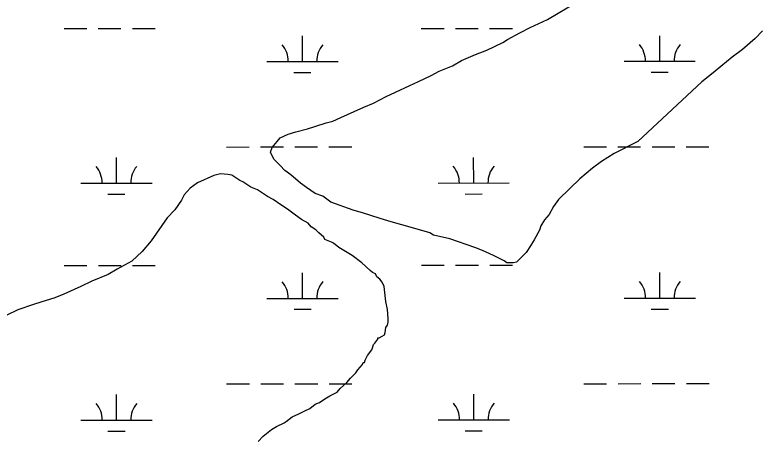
# Model space of a CAD drawing. Extents: x 3279314 to 3317160, y 734079 to 759431.
# Drawn here: x 3298590 to 3299638, y 744634 to 745229 of the extents above; entities that cross this region are included whole.
import ezdxf

# ---------------------------------------------------------------- set-up
doc = ezdxf.new("R2010")
doc.units = 0
doc.layers.add('V-SITE-VEGE', color=7, linetype='Continuous')
doc.layers.add('V-WETL-SWMP', color=7, linetype='Continuous')

msp = doc.modelspace()

# ---------------------------------------------------------------- linework, layer by layer
at = {"layer": 'V-SITE-VEGE'}
for p, q in [((3298869.4, 745003.4), (3298846.5, 744992.9)), ((3298878.7, 745005.5), (3298869.4, 745003.4)), ((3298889.2, 745004.5), (3298878.7, 745005.5)), ((3298894.4, 745003.5), (3298889.2, 745004.5)), ((3298905.9, 744996.3), (3298894.4, 745003.5)), ((3298846.5, 744992.9), (3298836.1, 744985.5)), ((3298910, 744994.2), (3298905.9, 744996.3)), ((3298921.5, 744987), (3298910, 744994.2)), ((3298836.1, 744985.5), (3298827.8, 744976.1)), ((3298930.9, 744982.9), (3298921.5, 744987)), ((3298944.5, 744973.5), (3298930.9, 744982.9)), ((3298827.8, 744976.1), (3298823.7, 744968.8)), ((3298952.9, 744969.4), (3298944.5, 744973.5)), ((3298823.7, 744968.8), (3298814.4, 744955.2)), ((3298963.3, 744962.2), (3298952.9, 744969.4)), ((3298972.8, 744956), (3298963.3, 744962.2)), ((3298814.4, 744955.2), (3298804, 744943.7)), ((3298984.2, 744947.7), (3298972.8, 744956)), ((3298804, 744943.7), (3298781.2, 744911.3)), ((3298992.6, 744941.5), (3298984.2, 744947.7)), ((3299002, 744936.3), (3298992.6, 744941.5)), ((3299006.2, 744931.1), (3299002, 744936.3)), ((3299012.5, 744927), (3299006.2, 744931.1)), ((3299016.7, 744922.8), (3299012.5, 744927)), ((3299024, 744916.6), (3299016.7, 744922.8)), ((3298781.2, 744911.3), (3298768.8, 744896.6)), ((3299025.1, 744913.5), (3299024, 744916.6)), ((3299034.5, 744909.4), (3299025.1, 744913.5)), ((3299037.6, 744908.3), (3299034.5, 744909.4)), ((3299044.9, 744902.1), (3299037.6, 744908.3)), ((3299063.7, 744890.7), (3299044.9, 744902.1)), ((3298768.8, 744896.6), (3298754.3, 744883)), ((3299077.3, 744880.4), (3299063.7, 744890.7)), ((3298754.3, 744883), (3298733.5, 744871.5)), ((3299088.8, 744870), (3299077.3, 744880.4)), ((3298733.5, 744871.5), (3298721, 744864.1)), ((3299092, 744866.9), (3299088.8, 744870)), ((3299096.2, 744864.9), (3299092, 744866.9)), ((3298721, 744864.1), (3298698.1, 744854.6)), ((3299098.3, 744860.7), (3299096.2, 744864.9)), ((3299102.4, 744857.6), (3299098.3, 744860.7)), ((3299105.6, 744853.4), (3299102.4, 744857.6)), ((3298682.5, 744847.2), (3298658.6, 744836.7)), ((3298698.1, 744854.6), (3298682.5, 744847.2)), ((3299108.7, 744847.2), (3299105.6, 744853.4)), ((3299110.9, 744826.4), (3299108.7, 744847.2)), ((3298658.6, 744836.7), (3298646.1, 744831.4)), ((3298626.4, 744825.1), (3298616, 744821.9)), ((3298646.1, 744831.4), (3298626.4, 744825.1)), ((3299113.1, 744814.9), (3299110.9, 744826.4)), ((3298594.1, 744814.5), (3298578.5, 744807.1)), ((3298616, 744821.9), (3298594.1, 744814.5)), ((3299114.2, 744802.4), (3299113.1, 744814.9)), ((3299113.2, 744793), (3299114.2, 744797.2)), ((3299114.2, 744797.2), (3299114.2, 744802.4)), ((3299110.1, 744782.6), (3299111.1, 744789.9)), ((3299111.1, 744789.9), (3299113.2, 744793)), ((3299095.6, 744767.9), (3299099.7, 744773.2)), ((3299099.7, 744773.2), (3299099.7, 744775.3)), ((3299099.7, 744775.3), (3299101.8, 744775.3)), ((3299101.8, 744775.3), (3299106, 744777.4)), ((3299106, 744777.4), (3299109.1, 744779.5)), ((3299109.1, 744779.5), (3299110.1, 744782.6)), ((3299091.5, 744758.5), (3299092.5, 744762.7)), ((3299092.5, 744762.7), (3299093.5, 744765.8)), ((3299093.5, 744765.8), (3299095.6, 744767.9)), ((3299085.2, 744750.2), (3299091.5, 744758.5)), ((3299081.1, 744740.8), (3299082.1, 744743.9)), ((3299082.1, 744743.9), (3299085.2, 744750.2)), ((3299071.8, 744730.3), (3299078, 744737.6)), ((3299078, 744737.6), (3299079, 744740.8)), ((3299079, 744740.8), (3299081.1, 744740.8)), ((3299061.4, 744718.8), (3299068.7, 744726.1)), ((3299068.7, 744726.1), (3299071.8, 744730.3)), ((3299046.9, 744704.1), (3299056.2, 744712.5)), ((3299056.2, 744712.5), (3299061.4, 744718.8)), ((3299042.8, 744698.9), (3299046.9, 744704.1)), ((3299017.8, 744684.2), (3299025.1, 744689.4)), ((3299025.1, 744689.4), (3299032.4, 744693.6)), ((3299032.4, 744693.6), (3299042.8, 744698.9)), ((3299004.3, 744675.8), (3299011.6, 744682.1)), ((3299011.6, 744682.1), (3299017.8, 744684.2)), ((3298979.4, 744664.2), (3298988.7, 744668.4)), ((3298988.7, 744668.4), (3298997, 744672.6)), ((3298997, 744672.6), (3299004.3, 744675.8)), ((3298967.9, 744655.8), (3298971.1, 744657.9)), ((3298971.1, 744657.9), (3298979.4, 744664.2)), ((3298950.3, 744646.4), (3298957.5, 744650.6)), ((3298957.5, 744650.6), (3298967.9, 744655.8)), ((3298931.6, 744629.6), (3298938.8, 744636.9)), ((3298938.8, 744636.9), (3298950.3, 744646.4))]:
    msp.add_line(p, q, dxfattribs=at)
for points in [[(3299464.8, 745051.1), (3299431.5, 745034.3), (3299413.8, 745022.7), (3299401.4, 745013.3), (3299383.7, 744998.6), (3299369.2, 744985), (3299353.7, 744969.3), (3299346.4, 744959.9), (3299340.2, 744948.4), (3299334, 744941.1), (3299328.8, 744932.7), (3299326.8, 744926.4), (3299319.5, 744912.9), (3299314.4, 744904.5), (3299308.2, 744895.1), (3299294.7, 744881.5), (3299290.5, 744880.4), (3299281.1, 744880.4), (3299277, 744883.5), (3299262.3, 744890.7), (3299246.7, 744897.9), (3299236.2, 744902), (3299200.7, 744914.4), (3299177.8, 744919.5), (3299172.6, 744922.6), (3299151.7, 744928.7), (3299115.2, 744939), (3299101.6, 744943.1), (3299079.7, 744950.3), (3299065.1, 744954.4), (3299033.8, 744965.7), (3299022.3, 744974), (3299011.8, 744978.1), (3298999.3, 744986.4), (3298990.9, 744992.6), (3298977.3, 745004), (3298968.9, 745010.2), (3298962.6, 745017.4), (3298954.3, 745025.7), (3298951.1, 745030.9), (3298949, 745036.1), (3298951.1, 745042.4), (3298958.3, 745050.8), (3298962.5, 745056), (3298973.9, 745061.3), (3298984.3, 745064.4), (3299001, 745068.7), (3299011.4, 745071.9), (3299027, 745077.1), (3299036.3, 745079.3), (3299047.8, 745084.5), (3299066.5, 745093), (3299080, 745099.3), (3299093.5, 745104.6), (3299111.2, 745114), (3299124.7, 745120.3), (3299144.5, 745129.8), (3299157, 745135.1), (3299174.6, 745143.5), (3299186.1, 745149.8), (3299204.8, 745157.2), (3299217.2, 745164.5), (3299237, 745173), (3299252.6, 745179.3), (3299275.5, 745189.8), (3299281.7, 745194), (3299299.4, 745203.5), (3299313.9, 745210.9), (3299337.9, 745222.4), (3299380.5, 745247.7)], [(3299640.1, 745206.2), (3299629.8, 745195.7), (3299612.1, 745180), (3299597.6, 745169.5), (3299573.7, 745149.6), (3299559.2, 745138.1), (3299555, 745134.9), (3299464.8, 745051.1)]]:
    msp.add_lwpolyline(points, dxfattribs=at)
at = {"layer": 'V-WETL-SWMP'}
for p, q in [((3298658.9, 745209.6), (3298690.9, 745209.6)), ((3298706.9, 745209.6), (3298738.9, 745209.7)), ((3298754.9, 745209.7), (3298786.9, 745209.7)), ((3299160.8, 745209.9), (3299192.8, 745209.9)), ((3299208.8, 745209.9), (3299240.8, 745209.9)), ((3299256.8, 745209.9), (3299288.8, 745209.9)), ((3298993.8, 745163.4), (3298993.8, 745199.4)), ((3299495.7, 745163.6), (3299495.7, 745199.6)), ((3298943.8, 745163.3), (3299043.8, 745163.4)), ((3299445.7, 745163.6), (3299545.7, 745163.6)), ((3298981.8, 745147.9), (3299005.8, 745147.9)), ((3299483.7, 745148.2), (3299507.7, 745148.2)), ((3298887, 745043.2), (3298919, 745043.3)), ((3298935, 745043.3), (3298967, 745043.3)), ((3298983, 745043.3), (3299015, 745043.3)), ((3299031, 745043.3), (3299063, 745043.3)), ((3299388.9, 745043.5), (3299420.9, 745043.5)), ((3299436.9, 745043.5), (3299468.9, 745043.5)), ((3299484.9, 745043.5), (3299516.9, 745043.6)), ((3299532.9, 745043.6), (3299564.9, 745043.6)), ((3298732.5, 744992.4), (3298732.4, 745028.4)), ((3299234.4, 744992.7), (3299234.3, 745028.7)), ((3299184.4, 744992.6), (3299284.4, 744992.7)), ((3298682.5, 744992.4), (3298782.5, 744992.4)), ((3298720.5, 744977), (3298744.5, 744977)), ((3299222.4, 744977.2), (3299246.4, 744977.3)), ((3299161, 744877.2), (3299193, 744877.2)), ((3299209, 744877.2), (3299241, 744877.2)), ((3299257, 744877.3), (3299289, 744877.3)), ((3298659.1, 744877), (3298691.1, 744877)), ((3298707.1, 744877), (3298739.1, 744877)), ((3298755.1, 744877), (3298787.1, 744877)), ((3299495.9, 744830.9), (3299495.9, 744866.9)), ((3298994, 744830.7), (3298994, 744866.7)), ((3298944, 744830.7), (3299044, 744830.7)), ((3299445.9, 744830.9), (3299545.9, 744831)), ((3298982, 744815.3), (3299006, 744815.3)), ((3299483.9, 744815.5), (3299507.9, 744815.5)), ((3298887.2, 744710.6), (3298919.2, 744710.6)), ((3298935.2, 744710.6), (3298967.2, 744710.6)), ((3298983.2, 744710.6), (3299015.2, 744710.6)), ((3299031.2, 744710.6), (3299063.2, 744710.7)), ((3299389.1, 744710.8), (3299421.1, 744710.8)), ((3299437.1, 744710.8), (3299469.1, 744710.9)), ((3299485.1, 744710.9), (3299517.1, 744710.9)), ((3299533.1, 744710.9), (3299565.1, 744710.9)), ((3298732.6, 744659.7), (3298732.6, 744695.7)), ((3299234.5, 744660), (3299234.5, 744696)), ((3298682.6, 744659.7), (3298782.6, 744659.8)), ((3299184.5, 744660), (3299284.5, 744660)), ((3298720.6, 744644.3), (3298744.6, 744644.3)), ((3299222.5, 744644.6), (3299246.5, 744644.6))]:
    msp.add_line(p, q, dxfattribs=at)
for centre, start, end in [((3298938.6, 745163.8), 359.2573, 40.801), ((3299049, 745163.9), 139.2573, 180.801), ((3299440.5, 745164.1), 359.2573, 40.801), ((3299551, 745164.1), 139.2573, 180.801), ((3298677.2, 744992.9), 359.2573, 40.801), ((3298787.7, 744992.9), 139.2573, 180.801), ((3299179.1, 744993.1), 359.2573, 40.801), ((3299289.6, 744993.2), 139.2573, 180.801), ((3298938.7, 744831.1), 359.2573, 40.801), ((3299049.2, 744831.2), 139.2573, 180.801), ((3299440.6, 744831.4), 359.2573, 40.801), ((3299551.1, 744831.4), 139.2573, 180.801), ((3298677.4, 744660.2), 359.2573, 40.801), ((3298787.9, 744660.2), 139.2573, 180.801), ((3299179.3, 744660.4), 359.2573, 40.801), ((3299289.8, 744660.5), 139.2573, 180.801)]:
    msp.add_arc(centre, 35.2, start, end, dxfattribs=at)

doc.saveas('drawing.dxf')
